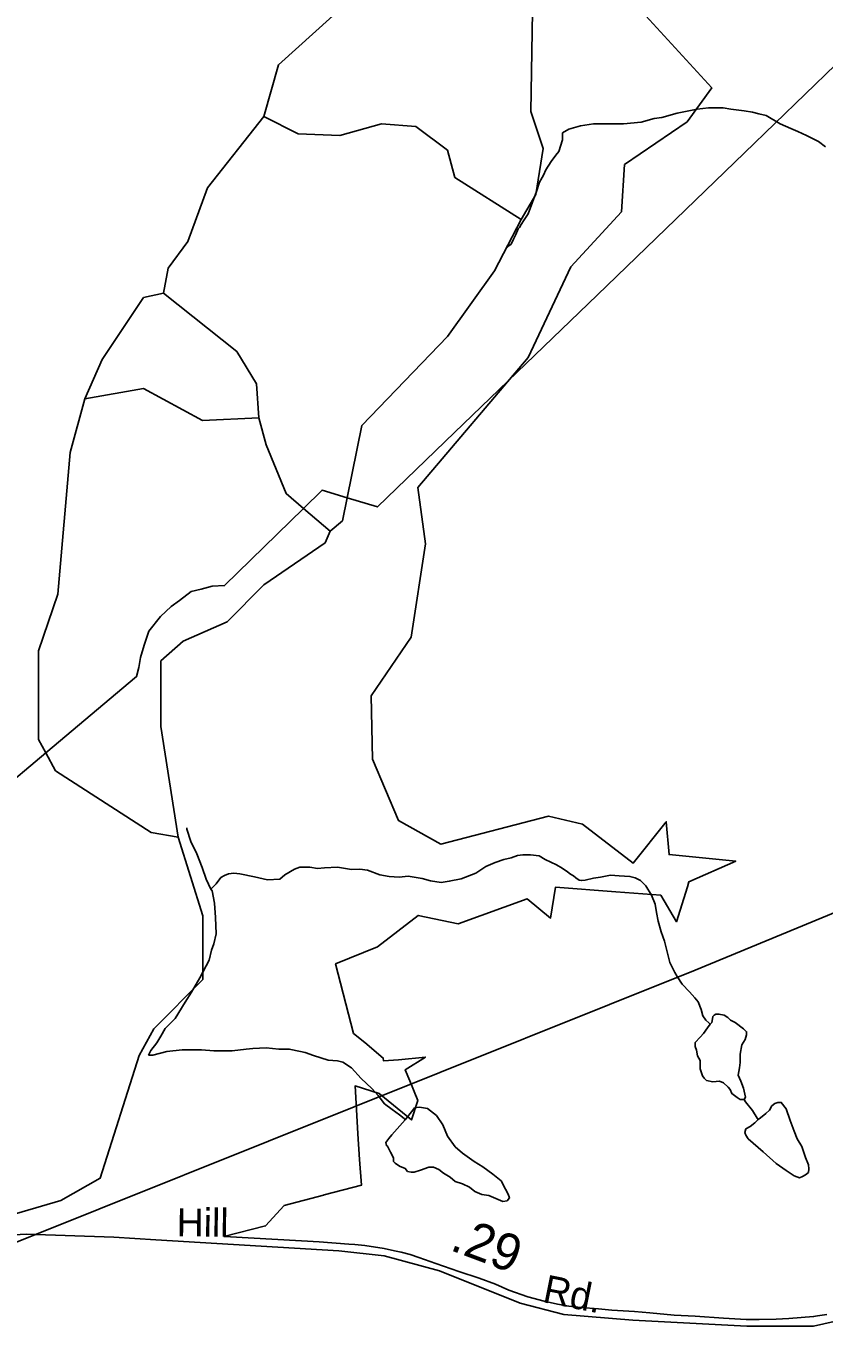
# Model space of a CAD drawing. Extents: x 2001466 to 2224147, y 644118 to 847247.
# Drawn here: x 2032407 to 2035120, y 693236 to 697641 of the extents above; entities that cross this region are included whole.
import ezdxf

# ---------------------------------------------------------------- set-up
doc = ezdxf.new("R2010")
doc.units = 0
for name, color, linetype in [('Exist Boundary Political City Limit New', 7, 'Continuous'), ('Exist Hydrographic Creek Single Shore', 7, 'Continuous'), ('Exist Hydrographic Misc Water Feature', 7, 'Continuous'), ('Exist Road Secondary Mileage Hundredths English Label', 7, 'Continuous'), ('Exist Road Secondary Type 51 Attributed', 7, 'Continuous'), ('Exist Road Secondary Type 51 Label', 7, 'Continuous'), ('Exist Utilities Electrical Transmission Line', 7, 'Continuous'), ('Map Preparation Boundary City Limit Buffer Line', 7, 'Continuous')]:
    doc.layers.add(name, color=color, linetype=linetype)

msp = doc.modelspace()

# ---------------------------------------------------------------- linework, layer by layer
at = {"layer": 'Exist Boundary Political City Limit New'}
for points in [[(2034464, 697730.9), (2034738.1, 697430.1), (2034654.6, 697315.2), (2034441.8, 697169.4), (2034431.1, 697008.8), (2034258.8, 696822.1), (2034114.5, 696514.2), (2033739.5, 696072.4), (2033765.1, 695881.1)], [(2033765.1, 695881.1), (2033716.8, 695563.7), (2033580.5, 695363.7), (2033585.5, 695148.8), (2033673, 694940.3), (2033817.4, 694860.5), (2034183.4, 694955.1), (2034298.2, 694927.7), (2034470.8, 694795.2), (2034583.1, 694936.5), (2034593.1, 694824.8), (2034819.2, 694802.5), (2034660.4, 694732.4), (2034655, 694715.1), (2034617.9, 694596.7), (2034564.6, 694687.1), (2034412.1, 694698.1), (2034207.2, 694714.1), (2034190.4, 694608.9), (2034111, 694674.3), (2033876, 694589.8), (2033740.4, 694618.2), (2033602.1, 694511.2), (2033459.8, 694453.1), (2033521, 694217.2), (2033558.8, 694186.6), (2033621.8, 694133.1), (2033622.8, 694123.4), (2033673.6, 694127.8), (2033765, 694136.7), (2033696.5, 694093.8), (2033712.4, 694055.4), (2033739.6, 693989.1), (2033717.5, 693922.9), (2033607.8, 694013.1), (2033526.1, 694038.7), (2033529.5, 693979.1), (2033535.4, 693875.5), (2033541.4, 693789.1), (2033547.5, 693700.9), (2033421, 693668), (2033418.4, 693667.3), (2033285.4, 693631.9), (2033221.9, 693562.9), (2033080.1, 693526.9), (2033102.6, 693525.6), (2033403.9, 693508.8), (2033504.2, 693500.6), (2033525.2, 693499.6), (2033559.2, 693496.6), (2033625, 693485.9), (2033660, 693478.1), (2033682, 693473.8), (2033713.2, 693465.8), (2033742.9, 693455), (2033800.1, 693435), (2033878.9, 693407.9), (2033947.2, 693385.6), (2034003.5, 693364.5), (2034048.2, 693344.8), (2034112.6, 693321.4), (2034168.6, 693307.3), (2034214.2, 693297), (2034252, 693290.2), (2034292.5, 693285.8), (2034352.6, 693280.6), (2034398.9, 693277), (2034474.9, 693272.1), (2034527, 693267.4), (2034609.9, 693259.4), (2034681.1, 693255.6), (2034777.5, 693248.8), (2034854.6, 693244.7), (2034898.9, 693245.1), (2034956.6, 693246.3), (2035000, 693247.8), (2035084.1, 693254.8), (2035097.5, 693257.2), (2035129.4, 693261.6)]]:
    msp.add_lwpolyline(points, dxfattribs=at)
at = {"layer": 'Exist Hydrographic Creek Single Shore'}
msp.add_line((2033441.4, 695923.8), (2033350.4, 696001.3), dxfattribs=at)
for points in [[(2033215.5, 697332.7), (2033265.3, 697508.9), (2033681.3, 697884.3), (2033815.4, 698091.5), (2033823.4, 698160.3), (2034114.4, 698541.4)], [(2034090.4, 696983.5), (2034140.5, 697067.7), (2034165.5, 697224.8), (2034123.4, 697350.2), (2034131.4, 697825.9), (2034223.3, 697984.8), (2034223.5, 698375.2), (2034206.5, 698500.3)], [(2032874.5, 696732.6), (2032890.5, 696817.6), (2032957.3, 696908.1), (2033024.4, 697090.5), (2033215.5, 697332.7)], [(2034090.4, 696983.5), (2033865.3, 697125.9), (2033840.5, 697218.2), (2033732.4, 697299.2), (2033615.3, 697308.1), (2033474.4, 697268.4), (2033332.3, 697274.6), (2033215.5, 697332.7)], [(2033499.3, 696037.5), (2033549.3, 696282.5), (2033840.3, 696585), (2033999.4, 696808.2), (2034090.4, 696983.5)], [(2032607.3, 696373.8), (2032666.3, 696507.2), (2032807.4, 696717.6), (2032874.5, 696732.6)], [(2033199.3, 696309.3), (2033191.3, 696424.4), (2033124.4, 696534), (2032874.5, 696732.6)], [(2033199.3, 696309.3), (2033007.3, 696300.1), (2032807.4, 696409.2), (2032607.3, 696373.8)], [(2032475, 695170.5), (2032450.4, 695215.6), (2032450.4, 695517.5), (2032516.4, 695709.7), (2032558.3, 696191.2), (2032607.3, 696373.8)], [(2033350.4, 696001.3), (2033291.3, 696051.6), (2033224.3, 696216.9), (2033199.3, 696309.3)], [(2033441.4, 695923.8), (2033483.3, 695959.1), (2033499.3, 696037.5)], [(2032925.3, 694884.3), (2032866.3, 695259.6), (2032866.3, 695482.7), (2032941.3, 695550.1), (2033091.4, 695615.9), (2033216.3, 695741.4), (2033424.4, 695884.7), (2033441.4, 695923.8)], [(2032925.3, 694884.3), (2032833.2, 694899.4), (2032508.2, 695109.4), (2032475, 695170.5)], [(2031493.2, 693433.8), (2031651.3, 693440.4), (2031893.3, 693383), (2032030.3, 693404), (2032159, 693521.9), (2032243.2, 693566.5), (2032526.3, 693649), (2032659.4, 693725), (2032792.2, 694142.3), (2032842.3, 694233.1), (2033008.4, 694400.4), (2033008.4, 694616.9), (2032925.3, 694884.3)]]:
    msp.add_lwpolyline(points, dxfattribs=at)
at = {"layer": 'Exist Hydrographic Misc Water Feature'}
for points in [[(2034230.5, 697277.8), (2034252.4, 697289.8), (2034292.4, 697301.8), (2034336.3, 697307.9), (2034394.3, 697307.9), (2034438.2, 697307.9), (2034498.3, 697313.9), (2034542.1, 697326), (2034568.2, 697329.9), (2034620.3, 697343.9), (2034688.1, 697358), (2034726.3, 697362.1), (2034776.3, 697362.1), (2034802.2, 697358.1), (2034848.3, 697352.1), (2034876.2, 697348.1), (2034898.3, 697342.2), (2034922.3, 697336.2), (2034970.3, 697308.2), (2035006.2, 697292.3), (2035030.2, 697282.2), (2035060.3, 697268.3), (2035100.3, 697248.3), (2035124.3, 697230.3)], [(2034230.5, 697277.8), (2034230.5, 697271.8), (2034230.5, 697253.8), (2034218.4, 697213.8), (2034208.3, 697201.7), (2034192.3, 697179.7), (2034174.3, 697151.7), (2034166.5, 697133.8), (2034152.6, 697109.8), (2034142.5, 697077.8), (2034128.6, 697041.7), (2034114.4, 697001.7), (2034100.5, 696981.7), (2034090.6, 696965.7), (2034084.7, 696955.7)], [(2034084.7, 696955.7), (2034080.6, 696951.7), (2034072.6, 696931.7), (2034064.6, 696915.7), (2034056.6, 696899.7), (2034048.6, 696893.7), (2034042.6, 696887.7)], [(2032954, 694915.3), (2032954, 694911.3), (2032968, 694869.3), (2032987.9, 694827.4), (2033005.9, 694781.4), (2033020, 694741.4), (2033036, 694707.4)], [(2033036, 694707.4), (2033054.1, 694725.4), (2033070.1, 694747.4), (2033082, 694753.4), (2033095.9, 694759.4), (2033114, 694761.4), (2033133.9, 694759.4), (2033183.9, 694749.5), (2033228, 694739.5), (2033270, 694741.6), (2033287.8, 694755.6), (2033319.8, 694775.6), (2033337.9, 694781.6), (2033371.9, 694781.6), (2033398, 694777.6), (2033422, 694779.6), (2033465.8, 694781.7), (2033514, 694773.7), (2033541.9, 694775.7), (2033567.9, 694771.7), (2033610, 694755.8), (2033642, 694749.8), (2033676, 694747.8), (2033705.9, 694751.8), (2033753.9, 694743.9), (2033782, 694735.9), (2033817.9, 694729.9), (2033846, 694733.9), (2033886, 694741.9), (2033935.8, 694761.9), (2033969.8, 694784), (2034001.8, 694798), (2034031.8, 694808), (2034055.8, 694814), (2034077.7, 694822), (2034095.8, 694824), (2034121.8, 694824.1), (2034151.7, 694820.1), (2034171.8, 694808.1), (2034209.8, 694790.1), (2034229.9, 694778.1), (2034247.9, 694766.1), (2034257.7, 694758.1), (2034267.8, 694752.1), (2034275.8, 694746.1), (2034287.9, 694738.1), (2034295.9, 694736.2), (2034307.8, 694738.2), (2034335.9, 694744.2), (2034359.9, 694748.2), (2034393.9, 694754.3), (2034423.8, 694752.3), (2034459.7, 694750.3), (2034477.8, 694746.3), (2034495.8, 694736.2), (2034513.9, 694718.4), (2034533.7, 694686.3), (2034545.8, 694656.3), (2034549.7, 694628.4), (2034555.9, 694598.3), (2034565.9, 694562.4), (2034577.8, 694530.4), (2034589.9, 694480.4), (2034595.9, 694458.4), (2034611.9, 694424.5), (2034619.9, 694410.5), (2034637.9, 694384.5), (2034662.1, 694358.4), (2034679.9, 694338.5), (2034691.8, 694324.5), (2034702.1, 694298.5), (2034708, 694276.5), (2034718.1, 694262.5), (2034728.1, 694252.5), (2034732, 694248.5)], [(2033036, 694707.4), (2033040.1, 694701.4), (2033048.1, 694659.5), (2033052, 694611.4), (2033054.1, 694555.4), (2033046.1, 694521.5), (2033038.1, 694499.4), (2033030.1, 694465.4), (2032998.1, 694405.4), (2032970.2, 694357.4), (2032948.3, 694323.4), (2032914.2, 694267.4), (2032880.2, 694233.4), (2032866.3, 694207.4), (2032852.5, 694185.4), (2032832.4, 694159.4), (2032824.4, 694143.3)], [(2034848.1, 693992.7), (2034834.1, 693992.7), (2034824.1, 693998.7), (2034806.1, 694012.7), (2034800.1, 694026.7), (2034794.2, 694034.7), (2034778.2, 694048.6), (2034764.2, 694054.6), (2034742.1, 694052.6), (2034720.1, 694056.6), (2034712.1, 694064.5), (2034706.2, 694072.5), (2034698.2, 694096.5), (2034698, 694124.5), (2034690, 694140.5), (2034686.1, 694160.5), (2034682, 694172.5), (2034682, 694186.5), (2034698, 694204.5), (2034710.1, 694216.5), (2034724, 694236.5), (2034732, 694248.5)], [(2034732, 694248.5), (2034738, 694254.5), (2034740, 694266.5), (2034742.1, 694274.5), (2034746, 694278.5), (2034752.1, 694282.5), (2034762, 694282.6), (2034780, 694278.5), (2034792.1, 694270.6), (2034802, 694262.6), (2034817.9, 694254.6), (2034846, 694232.6), (2034856.1, 694222.6), (2034856.1, 694212.6), (2034852, 694196.6), (2034840.1, 694178.6), (2034833.9, 694146.6), (2034833.9, 694118.6), (2034832.1, 694100.6), (2034828.2, 694074.6), (2034836.2, 694054.7), (2034846.2, 694030.7), (2034850.1, 694010.7), (2034852.2, 694000.7), (2034848.1, 693992.7)], [(2032824.4, 694143.3), (2032838.4, 694143.4), (2032886.4, 694155.4), (2032938.4, 694161.4), (2033004.3, 694161.5), (2033046.3, 694157.5), (2033108.2, 694157.5), (2033156.2, 694163.5), (2033178.3, 694165.5), (2033224.3, 694167.6), (2033266.3, 694163.6), (2033302.2, 694163.6), (2033340.3, 694155.7), (2033356.3, 694151.7), (2033384.2, 694141.7), (2033434.3, 694125.8), (2033466.2, 694123.8), (2033484.3, 694119.8), (2033514.2, 694099.8), (2033546.2, 694063.8), (2033582.3, 694029.9), (2033604.4, 694005.9), (2033626.4, 693977.9), (2033652.4, 693957.9), (2033676.4, 693939.9), (2033692.4, 693927.9), (2033696.3, 693923.9)], [(2034848.1, 693992.7), (2034852.2, 693984.6), (2034876.2, 693954.6), (2034892.2, 693928.6), (2034896.1, 693924.7)], [(2034896.1, 693924.7), (2034904.1, 693930.7), (2034922.1, 693944.7), (2034934.2, 693956.7), (2034942.2, 693970.7), (2034952, 693978.7), (2034962.1, 693982.7), (2034974.2, 693982.7), (2034990.2, 693960.7), (2035004.1, 693920.8), (2035018.1, 693884.8), (2035028.1, 693858.8), (2035044.3, 693832.8), (2035056.2, 693794.8), (2035066.3, 693770.8), (2035068.3, 693756.9), (2035066.3, 693744.8), (2035056.2, 693736.8), (2035046.2, 693730.8), (2035036.3, 693726.8), (2035018.3, 693732.8), (2034990.2, 693750.8), (2034956.4, 693774.7), (2034912.3, 693814.7), (2034878.2, 693844.6), (2034862.2, 693858.7), (2034854.2, 693870.7), (2034850.1, 693880.7), (2034854.2, 693892.7), (2034868.2, 693900.7), (2034884.2, 693912.7), (2034896.1, 693924.7)], [(2033696.3, 693923.9), (2033722.4, 693955.9), (2033728.3, 693964), (2033744.5, 693966), (2033772.2, 693962), (2033802.3, 693938), (2033824.5, 693906), (2033840.5, 693868), (2033866.3, 693832.1), (2033890.5, 693810.1), (2033930.5, 693782.1), (2033960.4, 693764.1), (2033994.5, 693738.2), (2034022.3, 693716.2), (2034036.5, 693688.2), (2034046.5, 693670.2), (2034050.4, 693658.2), (2034042.4, 693648.2), (2034028.5, 693646.2), (2034004.5, 693656.2), (2033980.5, 693666.1), (2033956.5, 693670.1), (2033932.5, 693680.1), (2033914.5, 693694.1), (2033890.5, 693706.1), (2033866.3, 693714.1), (2033848.5, 693728.1), (2033826.5, 693742.1), (2033810.3, 693754), (2033792.5, 693762), (2033776.5, 693762), (2033748.4, 693752), (2033726.5, 693746), (2033716.6, 693745.9), (2033704.5, 693747.9), (2033696.5, 693757.9), (2033676.4, 693765.9), (2033662.5, 693775.9), (2033656.5, 693781.9), (2033656.3, 693793.9), (2033646.5, 693813.9), (2033636.4, 693834), (2033632.3, 693835.9), (2033630.5, 693846), (2033640.3, 693860), (2033650.4, 693872), (2033696.3, 693923.9)]]:
    msp.add_lwpolyline(points, dxfattribs=at)
at = {"layer": 'Exist Road Secondary Type 51 Attributed'}
for points in [[(2038786.2, 694537.2), (2038720.8, 694490.7), (2038632.1, 694445.3), (2038545, 694421), (2038386.7, 694404.1), (2037558, 694403), (2037384.9, 694385.1), (2037093, 694314.3), (2036787.9, 694203.4), (2036363.1, 694023.8), (2036044.3, 693882.2), (2035928.1, 693808.3), (2035618.8, 693518.9), (2035355.5, 693325.5), (2035224.6, 693253.7), (2035083.1, 693222), (2034857.2, 693222), (2034469.8, 693242.1), (2034235.4, 693262.2), (2034087.1, 693300.2), (2033812.7, 693410), (2033624.8, 693460.8), (2033470.6, 693477.7), (2032848.5, 693515.5)], [(2032848.5, 693515.5), (2032706.4, 693524.1), (2032408.5, 693534.8), (2032282.8, 693527.9), (2032159, 693521.9)]]:
    msp.add_lwpolyline(points, dxfattribs=at)
at = {"layer": 'Exist Utilities Electrical Transmission Line'}
msp.add_line((2032263.3, 694992.5), (2032475, 695170.5), dxfattribs=at)
for points in [[(2033499.3, 696037.5), (2033602, 696006.1), (2033863.4, 696258.6), (2034348.3, 696725.8), (2034849, 697209), (2035467.7, 697808.5), (2036175.9, 698510.3), (2037148.1, 699464.1)], [(2032364.5, 693503.1), (2034681.8, 694431.6), (2038664.9, 696078), (2040380.3, 696785.9)], [(2033350.4, 696001.3), (2033413.9, 696063.6), (2033499.3, 696037.5)], [(2032475, 695170.5), (2032783.4, 695429.9), (2032791.4, 695460), (2032797.3, 695494.1), (2032809.1, 695536), (2032825.1, 695584.1), (2032864.9, 695634.1), (2032900.8, 695668.2), (2032928.9, 695688.4), (2032968.7, 695718.4), (2033002.6, 695726.5), (2033040.6, 695736.5), (2033082.7, 695738.7), (2033350.4, 696001.3)]]:
    msp.add_lwpolyline(points, dxfattribs=at)
at = {"layer": 'Map Preparation Boundary City Limit Buffer Line'}
for points in [[(2034464, 697730.9), (2034738.1, 697430.1), (2034654.6, 697315.2), (2034441.8, 697169.4), (2034431.1, 697008.8), (2034258.8, 696822.1), (2034114.5, 696514.2), (2033739.5, 696072.4), (2033765.1, 695881.1)], [(2033765.1, 695881.1), (2033716.8, 695563.7), (2033580.5, 695363.7), (2033585.5, 695148.8), (2033673, 694940.3), (2033817.4, 694860.5), (2034183.4, 694955.1), (2034298.2, 694927.7), (2034470.8, 694795.2), (2034583.1, 694936.5), (2034593.1, 694824.8), (2034819.2, 694802.5), (2034660.4, 694732.4), (2034655, 694715.1), (2034617.9, 694596.7), (2034564.6, 694687.1), (2034412.1, 694698.1), (2034207.2, 694714.1), (2034190.4, 694608.9), (2034111, 694674.3), (2033876, 694589.8), (2033740.4, 694618.2), (2033602.1, 694511.2), (2033459.8, 694453.1), (2033521, 694217.2), (2033558.8, 694186.6), (2033621.8, 694133.1), (2033622.8, 694123.4), (2033673.6, 694127.8), (2033765, 694136.7), (2033696.5, 694093.8), (2033712.4, 694055.4), (2033739.6, 693989.1), (2033717.5, 693922.9), (2033607.8, 694013.1), (2033526.1, 694038.7), (2033529.5, 693979.1), (2033535.4, 693875.5), (2033541.4, 693789.1), (2033547.5, 693700.9), (2033421, 693668), (2033418.4, 693667.3), (2033285.4, 693631.9), (2033221.9, 693562.9), (2033080.1, 693526.9), (2033102.6, 693525.6), (2033403.9, 693508.8), (2033504.2, 693500.6), (2033525.2, 693499.6), (2033559.2, 693496.6), (2033625, 693485.9), (2033660, 693478.1), (2033682, 693473.8), (2033713.2, 693465.8), (2033742.9, 693455), (2033800.1, 693435), (2033878.9, 693407.9), (2033947.2, 693385.6), (2034003.5, 693364.5), (2034048.2, 693344.8), (2034112.6, 693321.4), (2034168.6, 693307.3), (2034214.2, 693297), (2034252, 693290.2), (2034292.5, 693285.8), (2034352.6, 693280.6), (2034398.9, 693277), (2034474.9, 693272.1), (2034527, 693267.4), (2034609.9, 693259.4), (2034681.1, 693255.6), (2034777.5, 693248.8), (2034854.6, 693244.7), (2034898.9, 693245.1), (2034956.6, 693246.3), (2035000, 693247.8), (2035084.1, 693254.8), (2035097.5, 693257.2), (2035129.4, 693261.6)]]:
    msp.add_lwpolyline(points, dxfattribs=at)

# ---------------------------------------------------------------- texts
at = {"layer": 'Exist Road Secondary Mileage Hundredths English Label'}
msp.add_text('.29', height=125, rotation=339.4141, dxfattribs=at).set_placement((2033844.5, 693482.1))
at = {"layer": 'Exist Road Secondary Type 51 Label'}
for s, rotation, p in [('Hill', 359.5003, (2032919.4, 693527.6)), ('Rd.', 348.6855, (2034159.9, 693304.4))]:
    msp.add_text(s, height=95, rotation=rotation, dxfattribs=at).set_placement(p)

doc.saveas('drawing.dxf')
